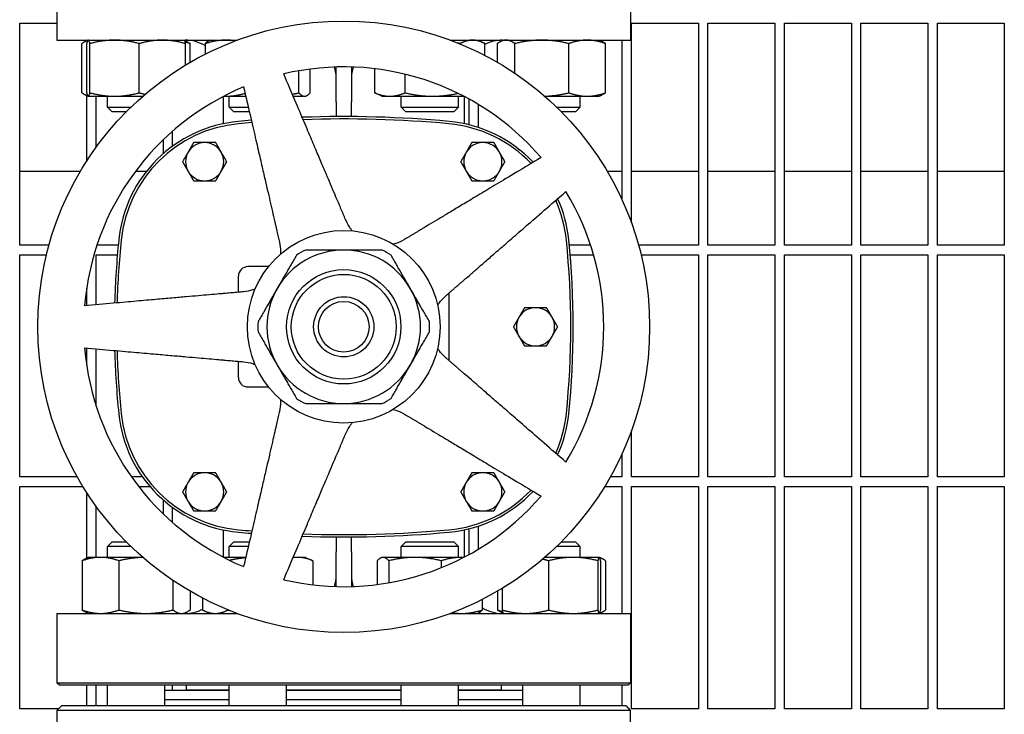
# Model space of a CAD drawing. Header units: inches. Extents: x 5 to 1128, y -85 to 748.
# Tile 668 of 693: x 757.67 to 770.55, y 600.51 to 609.59. Entities that reach past the tile are written whole.
import ezdxf

# ---------------------------------------------------------------- set-up
doc = ezdxf.new("R2010")
doc.units = ezdxf.units.IN
doc.header["$LTSCALE"] = 32
doc.header["$MEASUREMENT"] = 0
doc.layers.add('Visible (ANSI)', color=7, linetype='Continuous', lineweight=30)

msp = doc.modelspace()

# ---------------------------------------------------------------- linework, layer by layer
at = {"layer": 'Visible (ANSI)'}
for p, q in [((758.16063, 610.23103), (758.16063, 609.32478)), ((765.66063, 610.23103), (765.66063, 609.32478)), ((757.67313, 606.64103), (757.67313, 609.54728)), ((757.67313, 609.54728), (758.16063, 609.54728)), ((765.67313, 606.93257), (765.67313, 609.54728)), ((765.67313, 609.54728), (766.54813, 609.54728)), ((766.54813, 609.54728), (766.54813, 606.64103)), ((766.67313, 606.64103), (766.67313, 609.54728)), ((766.67313, 609.54728), (767.54813, 609.54728)), ((767.54813, 609.54728), (767.54813, 606.64103)), ((767.67313, 606.64103), (767.67313, 609.54728)), ((767.67313, 609.54728), (768.54813, 609.54728)), ((768.54813, 609.54728), (768.54813, 606.64103)), ((768.67313, 606.64103), (768.67313, 609.54728)), ((768.67313, 609.54728), (769.54813, 609.54728)), ((769.54813, 609.54728), (769.54813, 606.64103)), ((769.67313, 606.64103), (769.67313, 609.54728)), ((769.67313, 609.54728), (770.54813, 609.54728)), ((770.54813, 609.54728), (770.54813, 606.64103)), ((758.16063, 609.32478), (760.51869, 609.32478)), ((758.48753, 608.63587), (758.48753, 609.27969)), ((758.56834, 609.32427), (758.53583, 609.30911)), ((758.54813, 609.32478), (758.54813, 609.31485)), ((758.54924, 608.63587), (758.54924, 609.27969)), ((758.56943, 609.32478), (758.56834, 609.32427)), ((758.59179, 608.63587), (758.59179, 609.27969)), ((759.23698, 608.63587), (759.23698, 609.27969)), ((759.81943, 609.32478), (759.82052, 609.32427)), ((759.82052, 609.32427), (759.85302, 609.30911)), ((759.83961, 608.9969), (759.83961, 609.27969)), ((759.90132, 609.03349), (759.90132, 609.27969)), ((760.10067, 609.14186), (760.10067, 609.27969)), ((760.16054, 609.32478), (760.14747, 609.31868)), ((763.30257, 609.32478), (765.66063, 609.32478)), ((763.43279, 609.27384), (763.43279, 609.27969)), ((763.66072, 609.32478), (763.73483, 609.29022)), ((763.75615, 609.12359), (763.75615, 609.27969)), ((763.91994, 609.03349), (763.91994, 609.27969)), ((764.00184, 609.32478), (763.96824, 609.30911)), ((764.1475, 608.89086), (764.1475, 609.27969)), ((764.8544, 608.63587), (764.8544, 609.27969)), ((765.25184, 609.32478), (765.28544, 609.30911)), ((765.33374, 608.63587), (765.33374, 609.27969)), ((765.54813, 609.32478), (765.54813, 607.23869)), ((761.32505, 608.63587), (761.32505, 608.92397)), ((761.47042, 608.63587), (761.47042, 608.94616)), ((761.81063, 608.51978), (761.81063, 608.97331)), ((762.01063, 608.97331), (762.01063, 608.51978)), ((762.31529, 608.63587), (762.31529, 608.95061)), ((762.71235, 608.63587), (762.71235, 608.8789)), ((758.56834, 608.59129), (758.53583, 608.60645)), ((762.41072, 608.59078), (762.33662, 608.62534)), ((765.25184, 608.59078), (765.28544, 608.60645)), ((758.54813, 608.60071), (758.54813, 607.74125)), ((758.56943, 608.59078), (758.56834, 608.59129)), ((758.56943, 608.59078), (758.57051, 608.59078)), ((758.57051, 608.59078), (758.91438, 608.59078)), ((758.67313, 607.92395), (758.67313, 608.59078)), ((758.81943, 608.44728), (758.81943, 608.59078)), ((758.91438, 608.59078), (759.28314, 608.59078)), ((760.33583, 608.58808), (760.33583, 608.23188)), ((760.341, 608.59078), (760.37043, 608.59078)), ((760.37043, 608.59078), (760.62945, 608.59078)), ((760.41054, 608.44728), (760.41054, 608.59078)), ((761.24953, 608.59078), (761.39773, 608.59078)), ((761.39773, 608.59078), (761.41054, 608.59078)), ((761.41054, 608.59078), (761.42362, 608.59688)), ((761.81063, 608.51978), (761.81063, 608.32445)), ((762.01063, 608.32445), (762.01063, 608.51978)), ((762.41072, 608.59078), (762.51382, 608.59078)), ((762.51382, 608.59078), (763.07257, 608.59078)), ((762.66072, 608.44728), (762.66072, 608.59078)), ((763.07257, 608.59078), (763.48026, 608.59078)), ((763.41072, 608.44728), (763.41072, 608.59078)), ((763.48544, 608.58808), (763.48544, 608.23188)), ((763.54813, 608.55448), (763.54813, 608.21749)), ((763.67313, 608.18132), (763.67313, 608.48229)), ((764.53813, 608.59078), (765.09407, 608.59078)), ((765.00184, 608.44728), (765.00184, 608.59078)), ((765.09407, 608.59078), (765.25184, 608.59078)), ((758.81943, 608.44728), (759.12698, 608.44728)), ((758.88193, 608.38478), (758.81943, 608.44728)), ((759.0639, 608.38478), (758.88193, 608.38478)), ((760.41054, 608.44728), (760.66258, 608.44728)), ((760.47304, 608.38478), (760.41054, 608.44728)), ((760.67701, 608.38478), (760.47304, 608.38478)), ((762.66072, 608.44728), (763.41072, 608.44728)), ((762.72322, 608.38478), (762.66072, 608.44728)), ((763.34822, 608.38478), (762.72322, 608.38478)), ((763.34822, 608.38478), (763.41072, 608.44728)), ((764.69429, 608.44728), (765.00184, 608.44728)), ((764.93934, 608.38478), (764.75737, 608.38478)), ((764.93934, 608.38478), (765.00184, 608.44728)), ((759.67313, 607.93768), (759.67313, 608.13478)), ((759.54813, 608.0199), (759.54813, 607.83766)), ((757.67313, 607.60978), (758.46698, 607.60978)), ((759.18689, 607.60978), (759.33201, 607.60978)), ((765.35429, 607.60978), (765.54813, 607.60978)), ((765.67313, 607.60978), (766.54813, 607.60978)), ((766.67313, 607.60978), (767.54813, 607.60978)), ((767.67313, 607.60978), (768.54813, 607.60978)), ((768.67313, 607.60978), (769.54813, 607.60978)), ((769.67313, 607.60978), (770.54813, 607.60978)), ((758.05536, 606.64103), (757.67313, 606.64103)), ((758.96141, 606.64103), (758.68215, 606.64103)), ((765.13912, 606.64103), (764.85986, 606.64103)), ((766.54813, 606.64103), (765.7659, 606.64103)), ((767.54813, 606.64103), (766.67313, 606.64103)), ((768.54813, 606.64103), (767.67313, 606.64103)), ((769.54813, 606.64103), (768.67313, 606.64103)), ((770.54813, 606.64103), (769.67313, 606.64103)), ((757.67313, 603.60978), (757.67313, 606.51603)), ((757.67313, 606.51603), (758.02295, 606.51603)), ((758.67313, 605.86361), (758.67313, 606.51603)), ((758.67313, 606.51603), (758.95018, 606.51603)), ((764.87108, 606.51603), (765.17775, 606.51603)), ((765.79831, 606.51603), (766.54813, 606.51603)), ((766.54813, 606.51603), (766.54813, 603.60978)), ((766.67313, 603.60978), (766.67313, 606.51603)), ((766.67313, 606.51603), (767.54813, 606.51603)), ((767.54813, 606.51603), (767.54813, 603.60978)), ((767.67313, 603.60978), (767.67313, 606.51603)), ((767.67313, 606.51603), (768.54813, 606.51603)), ((768.54813, 606.51603), (768.54813, 603.60978)), ((768.67313, 603.60978), (768.67313, 606.51603)), ((768.67313, 606.51603), (769.54813, 606.51603)), ((769.54813, 606.51603), (769.54813, 603.60978)), ((769.67313, 603.60978), (769.67313, 606.51603)), ((769.67313, 606.51603), (770.54813, 606.51603)), ((770.54813, 606.51603), (770.54813, 603.60978)), ((760.92717, 606.36218), (760.65768, 606.36218)), ((760.53268, 606.0263), (760.53268, 606.23718)), ((758.54813, 606.07836), (758.54813, 605.85267)), ((763.28859, 605.13206), (763.28859, 606.0175)), ((758.54813, 605.29689), (758.54813, 605.0712)), ((758.67313, 604.53623), (758.67313, 605.28595)), ((760.53268, 604.91238), (760.53268, 605.12326)), ((760.65768, 604.78738), (760.92717, 604.78738)), ((765.67313, 603.60978), (765.67313, 604.21699)), ((765.54813, 603.91087), (765.54813, 603.60978)), ((758.42656, 603.60978), (757.67313, 603.60978)), ((759.27957, 603.60978), (759.13597, 603.60978)), ((765.54813, 603.60978), (765.39471, 603.60978)), ((766.54813, 603.60978), (765.67313, 603.60978)), ((767.54813, 603.60978), (766.67313, 603.60978)), ((768.54813, 603.60978), (767.67313, 603.60978)), ((769.54813, 603.60978), (768.67313, 603.60978)), ((770.54813, 603.60978), (769.67313, 603.60978)), ((757.67313, 600.57853), (757.67313, 603.48478)), ((757.67313, 603.48478), (758.50008, 603.48478)), ((759.22886, 603.48478), (759.37728, 603.48478)), ((765.32119, 603.48478), (765.54813, 603.48478)), ((765.54813, 603.48478), (765.54813, 601.82478)), ((765.67313, 600.57853), (765.67313, 603.48478)), ((765.67313, 603.48478), (766.54813, 603.48478)), ((766.54813, 603.48478), (766.54813, 600.57853)), ((766.67313, 600.57853), (766.67313, 603.48478)), ((766.67313, 603.48478), (767.54813, 603.48478)), ((767.54813, 603.48478), (767.54813, 600.57853)), ((767.67313, 600.57853), (767.67313, 603.48478)), ((767.67313, 603.48478), (768.54813, 603.48478)), ((768.54813, 603.48478), (768.54813, 600.57853)), ((768.67313, 600.57853), (768.67313, 603.48478)), ((768.67313, 603.48478), (769.54813, 603.48478)), ((769.54813, 603.48478), (769.54813, 600.57853)), ((769.67313, 600.57853), (769.67313, 603.48478)), ((769.67313, 603.48478), (770.54813, 603.48478)), ((770.54813, 603.48478), (770.54813, 600.57853)), ((758.54813, 603.40831), (758.54813, 602.54885)), ((758.67313, 602.55878), (758.67313, 603.22561)), ((759.54813, 603.3119), (759.54813, 603.12966)), ((759.67313, 603.01478), (759.67313, 603.21188)), ((763.67313, 602.66727), (763.67313, 602.96824)), ((760.33583, 602.91768), (760.33583, 602.56148)), ((761.81063, 602.82511), (761.81063, 602.62978)), ((762.01063, 602.62978), (762.01063, 602.82511)), ((763.48544, 602.91768), (763.48544, 602.56148)), ((763.54813, 602.93207), (763.54813, 602.59508)), ((758.88193, 602.76228), (758.81943, 602.69978)), ((759.12956, 602.69978), (758.81943, 602.69978)), ((758.81943, 602.55878), (758.81943, 602.69978)), ((758.88193, 602.76228), (759.06637, 602.76228)), ((760.47304, 602.76228), (760.41054, 602.69978)), ((760.662, 602.69978), (760.41054, 602.69978)), ((760.41054, 602.55878), (760.41054, 602.69978)), ((760.47304, 602.76228), (760.67643, 602.76228)), ((762.72322, 602.76228), (762.66072, 602.69978)), ((763.41072, 602.69978), (762.66072, 602.69978)), ((762.66072, 602.55878), (762.66072, 602.69978)), ((762.72322, 602.76228), (763.34822, 602.76228)), ((763.34822, 602.76228), (763.41072, 602.69978)), ((763.41072, 602.55878), (763.41072, 602.69978)), ((765.00184, 602.69978), (764.69171, 602.69978)), ((764.7549, 602.76228), (764.93934, 602.76228)), ((764.93934, 602.76228), (765.00184, 602.69978)), ((765.00184, 602.55878), (765.00184, 602.69978)), ((758.56943, 602.55878), (758.53734, 602.54382)), ((758.73011, 602.55878), (758.56943, 602.55878)), ((759.28314, 602.55878), (758.73011, 602.55878)), ((760.62945, 602.55878), (760.341, 602.55878)), ((761.30983, 602.55878), (761.24953, 602.55878)), ((761.41054, 602.55878), (761.30983, 602.55878)), ((761.41054, 602.55878), (761.48712, 602.52307)), ((761.81063, 602.17625), (761.81063, 602.62978)), ((762.01063, 602.62978), (762.01063, 602.17625)), ((762.41072, 602.55878), (762.39671, 602.55225)), ((762.42443, 602.55878), (762.41072, 602.55878)), ((762.8428, 602.55878), (762.42443, 602.55878)), ((763.45409, 602.55878), (762.8428, 602.55878)), ((763.48026, 602.55878), (763.45409, 602.55878)), ((764.91078, 602.55878), (764.53813, 602.55878)), ((765.25099, 602.55878), (764.91078, 602.55878)), ((765.25184, 602.55878), (765.25099, 602.55878)), ((765.25184, 602.55878), (765.25268, 602.55839)), ((765.25268, 602.55839), (765.28393, 602.54382)), ((758.48856, 602.51369), (758.48856, 601.86987)), ((758.97166, 602.51369), (758.97166, 601.86987)), ((761.50626, 602.51369), (761.50626, 602.19891)), ((762.34928, 602.51369), (762.34928, 602.20319)), ((762.49957, 602.51369), (762.49957, 602.22618)), ((763.18602, 602.51369), (763.18602, 602.42305)), ((764.58932, 602.51369), (764.58932, 601.86987)), ((765.23224, 602.51369), (765.23224, 601.86987)), ((765.26975, 602.51369), (765.26975, 601.86987)), ((765.3327, 602.51369), (765.3327, 601.86987)), ((759.67752, 602.25616), (759.67752, 601.86987)), ((759.90029, 602.11667), (759.90029, 601.86987)), ((763.92097, 602.11667), (763.92097, 601.86987)), ((763.98393, 602.15404), (763.98393, 601.86987)), ((760.06483, 602.02612), (760.06483, 601.86987)), ((763.72217, 602.0085), (763.72217, 601.86987)), ((758.16063, 601.82478), (760.51869, 601.82478)), ((758.16063, 601.82478), (758.16063, 600.91853)), ((758.56943, 601.82478), (758.53734, 601.83974)), ((758.54813, 601.83471), (758.54813, 601.82478)), ((759.81943, 601.82478), (759.85152, 601.83974)), ((760.16054, 601.82478), (760.08396, 601.86049)), ((760.3927, 601.87399), (760.3927, 601.86987)), ((763.30257, 601.82478), (765.66063, 601.82478)), ((763.66072, 601.82478), (763.67473, 601.83131)), ((764.00099, 601.82517), (763.96975, 601.83974)), ((764.00184, 601.82478), (764.00099, 601.82517)), ((765.25184, 601.82478), (765.25268, 601.82517)), ((765.25268, 601.82517), (765.28393, 601.83974)), ((765.66063, 601.82478), (765.66063, 600.91853)), ((758.16063, 600.91853), (765.66063, 600.91853)), ((758.19188, 600.88728), (758.16063, 600.91853)), ((765.62938, 600.88728), (758.19188, 600.88728)), ((758.54813, 600.88728), (758.54813, 600.61604)), ((758.67313, 600.61604), (758.67313, 600.88728)), ((758.81943, 600.61604), (758.81943, 600.88728)), ((759.56943, 600.61604), (759.56943, 600.88728)), ((759.67313, 600.81978), (759.67313, 600.88728)), ((759.85063, 600.88728), (759.85063, 600.82478)), ((760.41054, 600.61604), (760.41054, 600.88728)), ((761.16054, 600.61604), (761.16054, 600.88728)), ((762.66072, 600.61604), (762.66072, 600.88728)), ((763.41072, 600.61604), (763.41072, 600.88728)), ((763.97063, 600.88728), (763.97063, 600.82478)), ((764.25184, 600.61604), (764.25184, 600.88728)), ((765.00184, 600.61604), (765.00184, 600.88728)), ((765.54813, 600.88728), (765.54813, 600.61604)), ((765.62938, 600.88728), (765.66063, 600.91853)), ((759.56943, 600.81978), (760.41054, 600.81978)), ((759.85063, 600.82478), (760.41054, 600.82478)), ((759.97063, 600.82478), (759.97063, 600.81978)), ((761.16054, 600.82478), (762.66072, 600.82478)), ((761.16054, 600.81978), (762.66072, 600.81978)), ((763.41072, 600.82478), (763.97063, 600.82478)), ((763.41072, 600.81978), (764.25184, 600.81978)), ((763.85063, 600.82478), (763.85063, 600.81978)), ((759.56943, 600.69978), (760.41054, 600.69978)), ((760.41054, 600.69478), (759.56943, 600.69478)), ((759.67313, 600.69478), (759.67313, 600.69978)), ((759.97063, 600.69978), (759.97063, 600.69478)), ((761.16054, 600.69978), (762.66072, 600.69978)), ((762.66072, 600.69478), (761.16054, 600.69478)), ((763.41072, 600.69978), (764.25184, 600.69978)), ((764.25184, 600.69478), (763.41072, 600.69478)), ((763.85063, 600.69978), (763.85063, 600.69478)), ((758.18222, 600.57853), (757.67313, 600.57853)), ((758.16084, 600.55698), (758.16084, 599.77352)), ((765.66043, 600.55698), (758.16084, 600.55698)), ((758.21969, 600.61604), (758.2, 600.59635)), ((765.60158, 600.61604), (758.21969, 600.61604)), ((765.60158, 600.61604), (765.62126, 600.59635)), ((765.66043, 599.77352), (765.66043, 600.55698)), ((766.54813, 600.57853), (765.67313, 600.57853)), ((767.54813, 600.57853), (766.67313, 600.57853)), ((768.54813, 600.57853), (767.67313, 600.57853)), ((769.54813, 600.57853), (768.67313, 600.57853)), ((770.54813, 600.57853), (769.67313, 600.57853))]:
    msp.add_line(p, q, dxfattribs=at)
for radius in [4, 1.25984, 0.74803, 0.68553, 0.3937, 0.3312]:
    msp.add_circle((761.91063, 605.57478), radius, dxfattribs=at)
for centre, radius, start, end in [((759.83583, 608.82478), 0.5, 58.01587, 90), ((763.98544, 608.82478), 0.5, 90, 117.294411), ((761.91063, 605.57478), 3.4, 40.64927, 103.35073), ((761.91063, 605.57478), 3.4, 112.64927, 175.35073), ((760.69179, 606.53656), 1.73228, 95.255296, 174.182161), ((760.69179, 606.53656), 1.70103, 95.255296, 174.182161), ((761.91063, 593.28541), 15.03937, 94.60919, 95.255296), ((761.91063, 593.28541), 15.00812, 94.591592, 95.255296), ((761.91063, 593.28541), 15.03937, 84.744704, 92.072997), ((761.91063, 593.28541), 15.00812, 84.744704, 92.027369), ((763.12948, 606.53656), 1.70103, 43.674999, 84.744707), ((763.12948, 606.53656), 1.73228, 43.442646, 84.744707), ((760.09174, 607.73423), 0.25, 90, 150), ((760.09174, 607.73423), 0.25, 30, 90), ((763.72953, 607.73423), 0.25, 90, 150), ((763.72953, 607.73423), 0.25, 30, 90), ((760.09174, 607.73423), 0.25, 150, 210), ((760.09174, 607.73423), 0.25, 330, 30), ((763.72953, 607.73423), 0.25, 150, 210), ((763.72953, 607.73423), 0.25, 330, 30), ((760.09174, 607.73423), 0.25, 210, 270), ((760.09174, 607.73423), 0.25, 270, 330), ((763.72953, 607.73423), 0.25, 210, 270), ((763.72953, 607.73423), 0.25, 270, 330), ((761.91063, 605.57478), 3.4, 328.64927, 31.35073), ((763.12948, 606.53656), 1.70103, 5.817836, 24.042525), ((763.12948, 606.53656), 1.73228, 5.817836, 24.357428), ((770.13111, 605.57478), 11.22047, 174.182163, 178.416919), ((770.13111, 605.57478), 11.18922, 174.182163, 178.398452), ((753.69016, 605.57478), 11.18922, 354.182164, 5.817836), ((753.69016, 605.57478), 11.22047, 354.182164, 5.817836), ((761.91063, 605.57478), 1.00394, 90, 150), ((761.91063, 605.57478), 1.12205, 116.525352, 123.474648), ((761.91063, 605.57478), 1.00394, 30, 90), ((761.91063, 605.57478), 1.12205, 56.525352, 63.474648), ((760.65768, 606.23718), 0.125, 90, 180), ((761.91063, 605.57478), 1.00394, 150, 210), ((761.91063, 605.57478), 1.00394, 330, 30), ((764.41851, 605.57478), 0.25, 90, 150), ((764.41851, 605.57478), 0.25, 30, 90), ((761.91063, 605.57478), 1.12205, 176.525352, 183.474648), ((761.91063, 605.57478), 1.12205, 356.525352, 3.474648), ((764.41851, 605.57478), 0.25, 150, 210), ((764.41851, 605.57478), 0.25, 330, 30), ((764.41851, 605.57478), 0.25, 210, 270), ((764.41851, 605.57478), 0.25, 270, 330), ((761.91063, 605.57478), 3.4, 184.64927, 247.35073), ((770.13111, 605.57478), 11.22047, 181.583081, 185.817836), ((770.13111, 605.57478), 11.18922, 181.601548, 185.817836), ((761.91063, 605.57478), 1.00394, 210, 270), ((761.91063, 605.57478), 1.00394, 270, 330), ((760.65768, 604.91238), 0.125, 180, 270), ((761.91063, 605.57478), 1.12205, 236.525352, 243.474648), ((761.91063, 605.57478), 1.12205, 296.525352, 303.474648), ((760.69179, 604.613), 1.73228, 185.817836, 264.744707), ((760.69179, 604.613), 1.70103, 185.817836, 264.744707), ((763.12948, 604.613), 1.70103, 335.957475, 354.182165), ((763.12948, 604.613), 1.73228, 335.642572, 354.182165), ((760.09174, 603.41533), 0.25, 90, 150), ((760.09174, 603.41533), 0.25, 30, 90), ((763.72953, 603.41533), 0.25, 90, 150), ((763.72953, 603.41533), 0.25, 30, 90), ((760.09174, 603.41533), 0.25, 150, 210), ((760.09174, 603.41533), 0.25, 330, 30), ((763.72953, 603.41533), 0.25, 150, 210), ((763.72953, 603.41533), 0.25, 330, 30), ((761.91063, 605.57478), 3.4, 256.64927, 319.35073), ((763.12948, 604.613), 1.70103, 275.255296, 316.325001), ((763.12948, 604.613), 1.73228, 275.255296, 316.557354), ((760.09174, 603.41533), 0.25, 210, 270), ((760.09174, 603.41533), 0.25, 270, 330), ((763.72953, 603.41533), 0.25, 210, 270), ((763.72953, 603.41533), 0.25, 270, 330), ((761.91063, 617.86415), 15.03937, 264.744704, 265.39081), ((761.91063, 617.86415), 15.00812, 264.744704, 265.408408), ((761.91063, 617.86415), 15.03937, 267.927003, 275.255296), ((761.91063, 617.86415), 15.00812, 267.972631, 275.255296), ((759.83583, 602.32478), 0.5, 270, 297.258359), ((763.98544, 602.32478), 0.5, 238.22811, 270)]:
    msp.add_arc(centre, radius, start, end, dxfattribs=at)
for points, weights in [([(758.56343, 609.31945), (758.52786, 609.30952), (758.48753, 609.27969)], [1.01719870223, 1.02478737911, 1]), ([(758.57051, 609.32478), (758.56064, 609.32478), (758.54924, 609.27969)], [1, 1.0379548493, 1]), ([(758.59179, 609.27969), (758.58039, 609.32478), (758.57051, 609.32478)], [1, 1.0379548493, 1]), ([(758.91438, 609.32478), (758.76467, 609.32478), (758.59179, 609.27969)], [1, 1.0379548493, 1]), ([(759.23698, 609.27969), (759.0641, 609.32478), (758.91438, 609.32478)], [1, 1.0379548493, 1]), ([(759.5383, 609.32478), (759.39845, 609.32478), (759.23698, 609.27969)], [1, 1.0379548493, 1]), ([(759.83961, 609.27969), (759.67814, 609.32478), (759.5383, 609.32478)], [1, 1.0379548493, 1]), ([(759.82052, 609.32427), (759.82939, 609.32013), (759.83961, 609.27969)], [1.00722433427, 1.03391206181, 1]), ([(759.90132, 609.27969), (759.86637, 609.29196), (759.8336, 609.30077)], [1, 1.01005189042, 1.01477953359]), ([(759.85302, 609.30911), (759.87607, 609.29837), (759.90132, 609.27969)], [1.01829454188, 1.01537751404, 1]), ([(760.37043, 609.32478), (760.24523, 609.32478), (760.10067, 609.27969)], [1, 1.0379548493, 1]), ([(760.10067, 609.27969), (760.12551, 609.30844), (760.14747, 609.31868)], [1, 1.02387317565, 1.01771443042]), ([(760.49258, 609.31498), (760.43049, 609.32478), (760.37043, 609.32478)], [1.01891139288, 1.01785799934, 1]), ([(763.43279, 609.27969), (763.41643, 609.28351), (763.40043, 609.28699)], [1, 1.00310820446, 1.00570733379]), ([(763.59447, 609.32478), (763.51943, 609.32478), (763.43279, 609.27969)], [1, 1.0379548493, 1]), ([(763.75615, 609.27969), (763.66951, 609.32478), (763.59447, 609.32478)], [1, 1.0379548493, 1]), ([(764.03372, 609.32478), (763.98092, 609.32478), (763.91994, 609.27969)], [1, 1.0379548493, 1]), ([(764.1475, 609.27969), (764.08653, 609.32478), (764.03372, 609.32478)], [1, 1.0379548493, 1]), ([(764.50095, 609.32478), (764.33692, 609.32478), (764.1475, 609.27969)], [1, 1.0379548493, 1]), ([(764.8544, 609.27969), (764.66499, 609.32478), (764.50095, 609.32478)], [1, 1.0379548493, 1]), ([(765.09407, 609.32478), (764.98284, 609.32478), (764.8544, 609.27969)], [1, 1.0379548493, 1]), ([(765.33374, 609.27969), (765.2053, 609.32478), (765.09407, 609.32478)], [1, 1.0379548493, 1]), ([(765.28544, 609.30911), (765.30848, 609.29837), (765.33374, 609.27969)], [1.01829454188, 1.01537751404, 1]), ([(761.94017, 606.96374), (761.70386, 607.52045), (761.12553, 608.88289)], [2.0263127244, 1.58117079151, 1]), ([(758.48753, 608.63587), (758.52786, 608.60604), (758.56343, 608.59611)], [1, 1.02478737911, 1.01719870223]), ([(758.54924, 608.63587), (758.56064, 608.59078), (758.57051, 608.59078)], [1, 1.0379548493, 1]), ([(758.57051, 608.59078), (758.58039, 608.59078), (758.59179, 608.63587)], [1, 1.0379548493, 1]), ([(758.59179, 608.63587), (758.76467, 608.59078), (758.91438, 608.59078)], [1, 1.0379548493, 1]), ([(758.91438, 608.59078), (759.0641, 608.59078), (759.23698, 608.63587)], [1, 1.0379548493, 1]), ([(759.23698, 608.63587), (759.27621, 608.62491), (759.31322, 608.61673)], [1, 1.00896507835, 1.01369498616]), ([(760.37043, 608.59078), (760.48757, 608.59078), (760.62042, 608.62988)], [1, 1.03542686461, 1.00471921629]), ([(760.60133, 608.71257), (760.93428, 607.2704), (761.07033, 606.68111)], [1, 1.58117079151, 2.0263127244]), ([(761.23851, 608.61675), (761.28052, 608.62492), (761.32505, 608.63587)], [1.01368358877, 1.00895428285, 1]), ([(761.32505, 608.63587), (761.364, 608.59078), (761.39773, 608.59078)], [1, 1.0379548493, 1]), ([(761.39773, 608.59078), (761.43147, 608.59078), (761.47042, 608.63587)], [1, 1.0379548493, 1]), ([(762.33662, 608.62534), (762.32612, 608.63023), (762.31529, 608.63587)], [1.00807367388, 1.00459253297, 1]), ([(762.31529, 608.63587), (762.42168, 608.59078), (762.51382, 608.59078)], [1, 1.0379548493, 1]), ([(762.51382, 608.59078), (762.60596, 608.59078), (762.71235, 608.63587)], [1, 1.0379548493, 1]), ([(762.71235, 608.63587), (762.90539, 608.59078), (763.07257, 608.59078)], [1, 1.0379548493, 1]), ([(763.07257, 608.59078), (763.22795, 608.59078), (763.40388, 608.62932)], [1, 1.03518207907, 1.00514041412]), ([(764.53753, 608.5913), (764.68473, 608.59548), (764.8544, 608.63587)], [1.00729929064, 1.03386436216, 1]), ([(764.8544, 608.63587), (764.98284, 608.59078), (765.09407, 608.59078)], [1, 1.0379548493, 1]), ([(765.09407, 608.59078), (765.2053, 608.59078), (765.33374, 608.63587)], [1, 1.0379548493, 1]), ([(765.33374, 608.63587), (765.30848, 608.61719), (765.28544, 608.60645)], [1, 1.01537751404, 1.01829454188]), ([(760.34203, 608.59132), (760.35624, 608.59078), (760.37043, 608.59078)], [1.00740787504, 1.00415985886, 1]), ([(759.9474, 607.98423), (759.90872, 607.91724), (759.87523, 607.85923)], [1.01001874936, 1.04314139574, 1]), ([(760.09174, 607.98423), (760.02475, 607.98423), (759.9474, 607.98423)], [1, 1.04314139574, 1.01001874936]), ([(760.23607, 607.98423), (760.15872, 607.98423), (760.09174, 607.98423)], [1.01001874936, 1.04314139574, 1]), ([(760.30824, 607.85923), (760.27475, 607.91724), (760.23607, 607.98423)], [1, 1.04314139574, 1.01001874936]), ([(763.58519, 607.98423), (763.54652, 607.91724), (763.51302, 607.85923)], [1.01001874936, 1.04314139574, 1]), ([(763.72953, 607.98423), (763.66254, 607.98423), (763.58519, 607.98423)], [1, 1.04314139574, 1.01001874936]), ([(763.87387, 607.98423), (763.79652, 607.98423), (763.72953, 607.98423)], [1.01001874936, 1.04314139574, 1]), ([(763.94604, 607.85923), (763.91254, 607.91724), (763.87387, 607.98423)], [1, 1.04314139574, 1.01001874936]), ([(759.87523, 607.85923), (759.84174, 607.80122), (759.80306, 607.73423)], [1, 1.04314139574, 1.01001874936]), ([(760.38041, 607.73423), (760.34174, 607.80122), (760.30824, 607.85923)], [1.01001874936, 1.04314139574, 1]), ([(763.51302, 607.85923), (763.47953, 607.80122), (763.44086, 607.73423)], [1, 1.04314139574, 1.01001874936]), ([(764.01821, 607.73423), (763.97953, 607.80122), (763.94604, 607.85923)], [1.01001874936, 1.04314139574, 1]), ([(759.80306, 607.73423), (759.84174, 607.66724), (759.87523, 607.60923)], [1.01001874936, 1.04314139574, 1]), ([(760.30824, 607.60923), (760.34174, 607.66724), (760.38041, 607.73423)], [1, 1.04314139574, 1.01001874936]), ([(764.49025, 607.78963), (763.22155, 607.02732), (762.70315, 606.71583)], [1, 1.58117079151, 2.0263127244]), ([(763.44086, 607.73423), (763.47953, 607.66724), (763.51302, 607.60923)], [1.01001874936, 1.04314139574, 1]), ([(763.94604, 607.60923), (763.97953, 607.66724), (764.01821, 607.73423)], [1, 1.04314139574, 1.01001874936]), ([(759.87523, 607.60923), (759.90872, 607.55122), (759.9474, 607.48423)], [1, 1.04314139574, 1.01001874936]), ([(760.23607, 607.48423), (760.27475, 607.55122), (760.30824, 607.60923)], [1.01001874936, 1.04314139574, 1]), ([(763.51302, 607.60923), (763.54652, 607.55122), (763.58519, 607.48423)], [1, 1.04314139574, 1.01001874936]), ([(763.87387, 607.48423), (763.91254, 607.55122), (763.94604, 607.60923)], [1.01001874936, 1.04314139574, 1]), ([(759.9474, 607.48423), (760.02475, 607.48423), (760.09174, 607.48423)], [1.01001874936, 1.04314139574, 1]), ([(760.09174, 607.48423), (760.15872, 607.48423), (760.23607, 607.48423)], [1, 1.04314139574, 1.01001874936]), ([(763.58519, 607.48423), (763.66254, 607.48423), (763.72953, 607.48423)], [1.01001874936, 1.04314139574, 1]), ([(763.72953, 607.48423), (763.79652, 607.48423), (763.87387, 607.48423)], [1, 1.04314139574, 1.01001874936]), ([(763.24074, 605.9759), (763.69718, 606.37268), (764.81423, 607.34372)], [2.0263127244, 1.58117079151, 1]), ([(761.91063, 606.57872), (761.674, 606.57872), (761.40953, 606.57872)], [1, 1.03775343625, 1.0171026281]), ([(762.41173, 606.57872), (762.14726, 606.57872), (761.91063, 606.57872)], [1.0171026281, 1.03775343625, 1]), ([(761.29175, 606.51071), (761.15951, 606.28168), (761.0412, 606.07675)], [1.0171026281, 1.03775343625, 1]), ([(762.78007, 606.07675), (762.66175, 606.28168), (762.52952, 606.51071)], [1, 1.03775343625, 1.0171026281]), ([(760.59878, 606.03208), (759.99629, 605.97937), (758.52182, 605.85037)], [2.03628035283, 1.58894872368, 1.0049190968]), ([(761.0412, 606.07675), (760.92288, 605.87182), (760.79065, 605.64278)], [1, 1.03775343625, 1.0171026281]), ([(763.03062, 605.64278), (762.89838, 605.87182), (762.78007, 606.07675)], [1.0171026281, 1.03775343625, 1]), ([(764.27417, 605.82478), (764.23549, 605.75779), (764.202, 605.69978)], [1.01001874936, 1.04314139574, 1]), ([(764.41851, 605.82478), (764.35152, 605.82478), (764.27417, 605.82478)], [1, 1.04314139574, 1.01001874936]), ([(764.56284, 605.82478), (764.48549, 605.82478), (764.41851, 605.82478)], [1.01001874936, 1.04314139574, 1]), ([(764.63501, 605.69978), (764.60152, 605.75779), (764.56284, 605.82478)], [1, 1.04314139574, 1.01001874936]), ([(764.202, 605.69978), (764.16851, 605.64177), (764.12983, 605.57478)], [1, 1.04314139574, 1.01001874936]), ([(764.70718, 605.57478), (764.66851, 605.64177), (764.63501, 605.69978)], [1.01001874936, 1.04314139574, 1]), ([(764.12983, 605.57478), (764.16851, 605.50779), (764.202, 605.44978)], [1.01001874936, 1.04314139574, 1]), ([(764.63501, 605.44978), (764.66851, 605.50779), (764.70718, 605.57478)], [1, 1.04314139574, 1.01001874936]), ([(760.79065, 605.50678), (760.92288, 605.27774), (761.0412, 605.07281)], [1.0171026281, 1.03775343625, 1]), ([(762.78007, 605.07281), (762.89838, 605.27774), (763.03062, 605.50678)], [1, 1.03775343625, 1.0171026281]), ([(764.202, 605.44978), (764.23549, 605.39177), (764.27417, 605.32478)], [1, 1.04314139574, 1.01001874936]), ([(764.56284, 605.32478), (764.60152, 605.39177), (764.63501, 605.44978)], [1.01001874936, 1.04314139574, 1]), ([(758.52182, 605.29919), (759.99629, 605.17019), (760.59878, 605.11748)], [1.0049190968, 1.58894872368, 2.03628035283]), ([(764.27417, 605.32478), (764.35152, 605.32478), (764.41851, 605.32478)], [1.01001874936, 1.04314139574, 1]), ([(764.41851, 605.32478), (764.48549, 605.32478), (764.56284, 605.32478)], [1, 1.04314139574, 1.01001874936]), ([(764.81423, 603.80584), (763.69718, 604.77688), (763.24074, 605.17365)], [1, 1.58117079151, 2.0263127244]), ([(761.0412, 605.07281), (761.15951, 604.86788), (761.29175, 604.63885)], [1, 1.03775343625, 1.0171026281]), ([(762.52952, 604.63885), (762.66175, 604.86788), (762.78007, 605.07281)], [1.0171026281, 1.03775343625, 1]), ([(761.40953, 604.57084), (761.674, 604.57084), (761.91063, 604.57084)], [1.0171026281, 1.03775343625, 1]), ([(761.91063, 604.57084), (762.14726, 604.57084), (762.41173, 604.57084)], [1, 1.03775343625, 1.0171026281]), ([(761.07033, 604.46844), (760.93428, 603.87916), (760.60133, 602.43699)], [2.0263127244, 1.58117079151, 1]), ([(762.70315, 604.43373), (763.22155, 604.12224), (764.49025, 603.35993)], [2.0263127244, 1.58117079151, 1]), ([(761.12553, 602.26667), (761.70386, 603.62911), (761.94017, 604.18582)], [1, 1.58117079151, 2.0263127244]), ([(759.9474, 603.66533), (759.90872, 603.59834), (759.87523, 603.54033)], [1.01001874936, 1.04314139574, 1]), ([(760.09174, 603.66533), (760.02475, 603.66533), (759.9474, 603.66533)], [1, 1.04314139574, 1.01001874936]), ([(760.23607, 603.66533), (760.15872, 603.66533), (760.09174, 603.66533)], [1.01001874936, 1.04314139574, 1]), ([(760.30824, 603.54033), (760.27475, 603.59834), (760.23607, 603.66533)], [1, 1.04314139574, 1.01001874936]), ([(763.58519, 603.66533), (763.54652, 603.59834), (763.51302, 603.54033)], [1.01001874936, 1.04314139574, 1]), ([(763.72953, 603.66533), (763.66254, 603.66533), (763.58519, 603.66533)], [1, 1.04314139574, 1.01001874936]), ([(763.87387, 603.66533), (763.79652, 603.66533), (763.72953, 603.66533)], [1.01001874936, 1.04314139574, 1]), ([(763.94604, 603.54033), (763.91254, 603.59834), (763.87387, 603.66533)], [1, 1.04314139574, 1.01001874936]), ([(759.87523, 603.54033), (759.84174, 603.48232), (759.80306, 603.41533)], [1, 1.04314139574, 1.01001874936]), ([(760.38041, 603.41533), (760.34174, 603.48232), (760.30824, 603.54033)], [1.01001874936, 1.04314139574, 1]), ([(763.51302, 603.54033), (763.47953, 603.48232), (763.44086, 603.41533)], [1, 1.04314139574, 1.01001874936]), ([(764.01821, 603.41533), (763.97953, 603.48232), (763.94604, 603.54033)], [1.01001874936, 1.04314139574, 1]), ([(759.80306, 603.41533), (759.84174, 603.34834), (759.87523, 603.29033)], [1.01001874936, 1.04314139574, 1]), ([(760.30824, 603.29033), (760.34174, 603.34834), (760.38041, 603.41533)], [1, 1.04314139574, 1.01001874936]), ([(763.44086, 603.41533), (763.47953, 603.34834), (763.51302, 603.29033)], [1.01001874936, 1.04314139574, 1]), ([(763.94604, 603.29033), (763.97953, 603.34834), (764.01821, 603.41533)], [1, 1.04314139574, 1.01001874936]), ([(759.87523, 603.29033), (759.90872, 603.23232), (759.9474, 603.16533)], [1, 1.04314139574, 1.01001874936]), ([(760.23607, 603.16533), (760.27475, 603.23232), (760.30824, 603.29033)], [1.01001874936, 1.04314139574, 1]), ([(763.51302, 603.29033), (763.54652, 603.23232), (763.58519, 603.16533)], [1, 1.04314139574, 1.01001874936]), ([(763.87387, 603.16533), (763.91254, 603.23232), (763.94604, 603.29033)], [1.01001874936, 1.04314139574, 1]), ([(759.9474, 603.16533), (760.02475, 603.16533), (760.09174, 603.16533)], [1.01001874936, 1.04314139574, 1]), ([(760.09174, 603.16533), (760.15872, 603.16533), (760.23607, 603.16533)], [1, 1.04314139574, 1.01001874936]), ([(763.58519, 603.16533), (763.66254, 603.16533), (763.72953, 603.16533)], [1.01001874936, 1.04314139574, 1]), ([(763.72953, 603.16533), (763.79652, 603.16533), (763.87387, 603.16533)], [1, 1.04314139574, 1.01001874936]), ([(758.73011, 602.55878), (758.61801, 602.55878), (758.48856, 602.51369)], [1, 1.0379548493, 1]), ([(758.97166, 602.51369), (758.84221, 602.55878), (758.73011, 602.55878)], [1, 1.0379548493, 1]), ([(759.28388, 602.55813), (759.1388, 602.55354), (758.97166, 602.51369)], [1.0080242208, 1.03339490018, 1]), ([(760.62811, 602.553), (760.52898, 602.54391), (760.4187, 602.5196)], [1.01751553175, 1.02355350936, 1.00465315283]), ([(761.30983, 602.55878), (761.27891, 602.55878), (761.24747, 602.55392)], [1, 1.01256051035, 1.01680764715]), ([(761.50626, 602.51369), (761.40099, 602.55878), (761.30983, 602.55878)], [1, 1.0379548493, 1]), ([(762.42443, 602.55878), (762.38955, 602.55878), (762.34928, 602.51369)], [1, 1.0379548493, 1]), ([(762.49957, 602.51369), (762.4593, 602.55878), (762.42443, 602.55878)], [1, 1.0379548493, 1]), ([(762.8428, 602.55878), (762.68351, 602.55878), (762.49957, 602.51369)], [1, 1.0379548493, 1]), ([(763.18602, 602.51369), (763.00209, 602.55878), (762.8428, 602.55878)], [1, 1.0379548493, 1]), ([(763.45409, 602.55878), (763.32968, 602.55878), (763.18602, 602.51369)], [1, 1.0379548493, 1]), ([(763.47943, 602.55835), (763.46675, 602.55878), (763.45409, 602.55878)], [1.00673463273, 1.003734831, 1]), ([(764.91078, 602.55878), (764.76159, 602.55878), (764.58932, 602.51369)], [1, 1.0379548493, 1]), ([(765.23224, 602.51369), (765.05997, 602.55878), (764.91078, 602.55878)], [1, 1.0379548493, 1]), ([(765.25099, 602.55878), (765.24229, 602.55878), (765.23224, 602.51369)], [1, 1.0379548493, 1]), ([(765.26975, 602.51369), (765.2597, 602.55878), (765.25099, 602.55878)], [1, 1.0379548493, 1]), ([(765.3327, 602.51369), (765.29245, 602.5441), (765.257, 602.55384)], [1, 1.02528066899, 1.01688383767]), ([(758.48856, 602.51369), (758.51409, 602.53298), (758.53734, 602.54382)], [1, 1.01588840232, 1.01847461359]), ([(761.48712, 602.52307), (761.49655, 602.51867), (761.50626, 602.51369)], [1.00724255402, 1.00405436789, 1]), ([(764.58932, 602.51369), (764.54793, 602.5252), (764.509, 602.53365)], [1, 1.0094175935, 1.01416168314]), ([(758.48856, 601.86987), (758.61801, 601.82478), (758.73011, 601.82478)], [1, 1.0379548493, 1]), ([(758.53734, 601.83974), (758.51409, 601.85058), (758.48856, 601.86987)], [1.01847461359, 1.01588840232, 1]), ([(758.73011, 601.82478), (758.84221, 601.82478), (758.97166, 601.86987)], [1, 1.0379548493, 1]), ([(758.97166, 601.86987), (759.16079, 601.82478), (759.32459, 601.82478)], [1, 1.0379548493, 1]), ([(759.32459, 601.82478), (759.48838, 601.82478), (759.67752, 601.86987)], [1, 1.0379548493, 1]), ([(759.67752, 601.86987), (759.73721, 601.82478), (759.78891, 601.82478)], [1, 1.0379548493, 1]), ([(759.78891, 601.82478), (759.8406, 601.82478), (759.90029, 601.86987)], [1, 1.0379548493, 1]), ([(760.06483, 601.86987), (760.15268, 601.82478), (760.22876, 601.82478)], [1, 1.0379548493, 1]), ([(760.22876, 601.82478), (760.30485, 601.82478), (760.3927, 601.86987)], [1, 1.0379548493, 1]), ([(760.3927, 601.86987), (760.40431, 601.86715), (760.41575, 601.86462)], [1, 1.00220426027, 1.00415249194]), ([(763.32988, 601.83503), (763.39306, 601.82478), (763.45409, 601.82478)], [1.01895078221, 1.01826636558, 1]), ([(763.45409, 601.82478), (763.57851, 601.82478), (763.72217, 601.86987)], [1, 1.0379548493, 1]), ([(763.72217, 601.86987), (763.69701, 601.8417), (763.67473, 601.83131)], [1, 1.0233775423, 1.0179572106]), ([(763.96975, 601.83974), (763.9465, 601.85058), (763.92097, 601.86987)], [1.01847461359, 1.01588840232, 1]), ([(763.92097, 601.86987), (763.9562, 601.8576), (763.98923, 601.84879)], [1, 1.01005189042, 1.01477953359]), ([(764.00099, 601.82517), (763.99307, 601.82887), (763.98393, 601.86987)], [1.00645569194, 1.03439268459, 1]), ([(763.98393, 601.86987), (764.14614, 601.82478), (764.28662, 601.82478)], [1, 1.0379548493, 1]), ([(764.28662, 601.82478), (764.42711, 601.82478), (764.58932, 601.86987)], [1, 1.0379548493, 1]), ([(764.58932, 601.86987), (764.76159, 601.82478), (764.91078, 601.82478)], [1, 1.0379548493, 1]), ([(764.91078, 601.82478), (765.05997, 601.82478), (765.23224, 601.86987)], [1, 1.0379548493, 1]), ([(765.23224, 601.86987), (765.24229, 601.82478), (765.25099, 601.82478)], [1, 1.0379548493, 1]), ([(765.25099, 601.82478), (765.2597, 601.82478), (765.26975, 601.86987)], [1, 1.0379548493, 1]), ([(765.257, 601.82972), (765.29245, 601.83946), (765.3327, 601.86987)], [1.01688383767, 1.02528066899, 1]), ([(758.2, 600.59635), (758.18052, 600.57688), (758.16084, 600.55698)], [1.00002799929, 1.00004155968, 1]), ([(765.66043, 600.55698), (765.64074, 600.57688), (765.62126, 600.59635)], [1, 1.00004155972, 1.00002799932])]:
    msp.add_rational_spline(points, weights, degree=2, dxfattribs=at)
for points in [[(761.81063, 608.82478), (761.81063, 608.87302), (761.80323, 608.92372), (761.78822, 608.97256)], [(762.03304, 608.97256), (762.01804, 608.92372), (762.01063, 608.87302), (762.01063, 608.82478)], [(761.78822, 602.177), (761.80323, 602.22584), (761.81063, 602.27654), (761.81063, 602.32478)], [(762.01063, 602.32478), (762.01063, 602.27654), (762.01804, 602.22584), (762.03304, 602.177)]]:
    msp.add_open_spline(points, degree=3, dxfattribs=at)
for points, knots in [([(762.02236, 606.82966), (762.01474, 606.83873), (762.00753, 606.84794), (761.97754, 606.88885), (761.95659, 606.92505), (761.94017, 606.96374)], [2.317982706, 2.317982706, 2.317982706, 2.317982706, 2.405578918, 2.405578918, 2.704734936, 2.704734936, 2.704734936, 2.704734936]), ([(761.07033, 606.68111), (761.07978, 606.64016), (761.08411, 606.59856), (761.0839, 606.54783), (761.08347, 606.53614), (761.08265, 606.52433)], [0.50338205, 0.50338205, 0.50338205, 0.50338205, 0.802538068, 0.802538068, 0.89013428, 0.89013428, 0.89013428, 0.89013428]), ([(762.70315, 606.71583), (762.66712, 606.69418), (762.62889, 606.67721), (762.58058, 606.66174), (762.56934, 606.65853), (762.55784, 606.65567)], [0.50338205, 0.50338205, 0.50338205, 0.50338205, 0.802538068, 0.802538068, 0.89013428, 0.89013428, 0.89013428, 0.89013428]), ([(760.7517, 606.06882), (760.74072, 606.06438), (760.72973, 606.06036), (760.68155, 606.04448), (760.64065, 606.03574), (760.59878, 606.03208)], [2.317982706, 2.317982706, 2.317982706, 2.317982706, 2.405578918, 2.405578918, 2.704734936, 2.704734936, 2.704734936, 2.704734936]), ([(763.13862, 605.8563), (763.14489, 605.86635), (763.15142, 605.87605), (763.18106, 605.91721), (763.20902, 605.94833), (763.24074, 605.9759)], [2.317982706, 2.317982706, 2.317982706, 2.317982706, 2.405578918, 2.405578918, 2.704734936, 2.704734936, 2.704734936, 2.704734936]), ([(763.24074, 605.17365), (763.20902, 605.20123), (763.18106, 605.23234), (763.15142, 605.27351), (763.14489, 605.28321), (763.13862, 605.29326)], [0.50338205, 0.50338205, 0.50338205, 0.50338205, 0.802538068, 0.802538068, 0.89013428, 0.89013428, 0.89013428, 0.89013428]), ([(760.59878, 605.11748), (760.64065, 605.11382), (760.68155, 605.10508), (760.72973, 605.0892), (760.74072, 605.08518), (760.7517, 605.08074)], [0.50338205, 0.50338205, 0.50338205, 0.50338205, 0.802538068, 0.802538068, 0.89013428, 0.89013428, 0.89013428, 0.89013428]), ([(761.08265, 604.62523), (761.08347, 604.61342), (761.0839, 604.60173), (761.08411, 604.551), (761.07978, 604.5094), (761.07033, 604.46844)], [2.317982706, 2.317982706, 2.317982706, 2.317982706, 2.405578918, 2.405578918, 2.704734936, 2.704734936, 2.704734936, 2.704734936]), ([(762.55784, 604.49389), (762.56934, 604.49103), (762.58058, 604.48782), (762.62889, 604.47235), (762.66712, 604.45537), (762.70315, 604.43373)], [2.317982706, 2.317982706, 2.317982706, 2.317982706, 2.405578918, 2.405578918, 2.704734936, 2.704734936, 2.704734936, 2.704734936]), ([(761.94017, 604.18582), (761.95659, 604.22451), (761.97754, 604.26071), (762.00753, 604.30162), (762.01474, 604.31083), (762.02236, 604.3199)], [0.50338205, 0.50338205, 0.50338205, 0.50338205, 0.802538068, 0.802538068, 0.89013428, 0.89013428, 0.89013428, 0.89013428])]:
    msp.add_open_spline(points, degree=3, knots=knots, dxfattribs=at)

doc.saveas('drawing.dxf')
